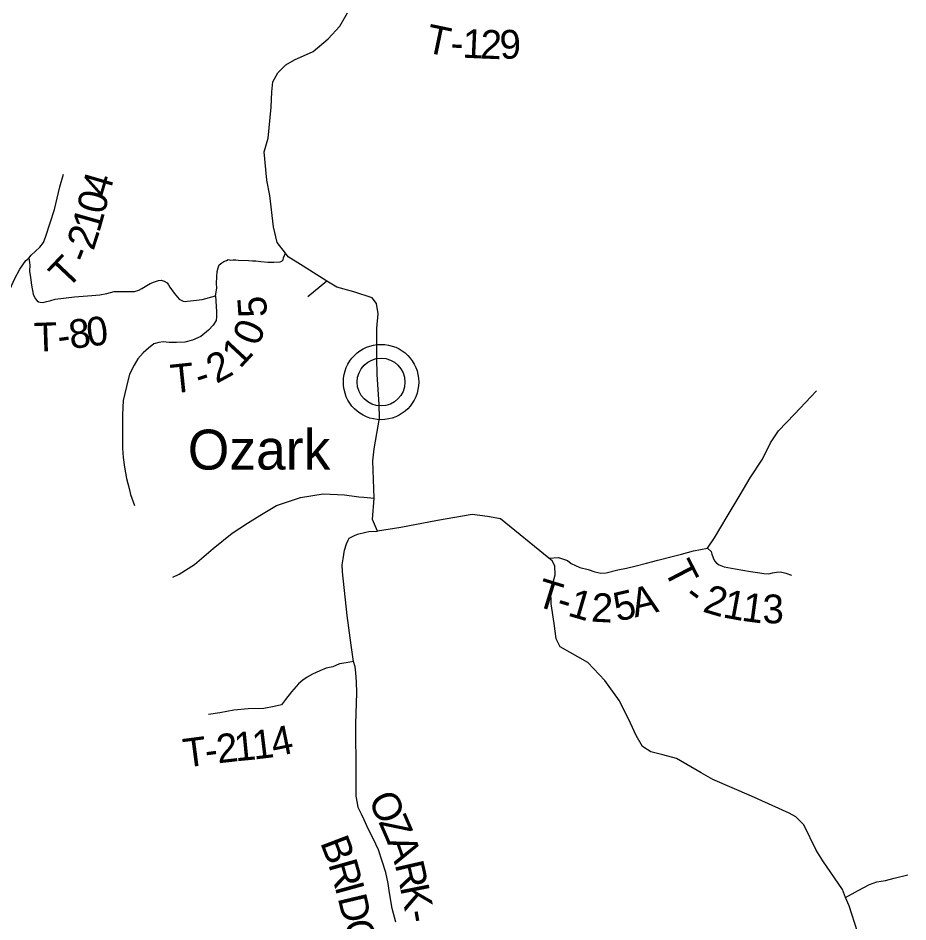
# Model space of a CAD drawing. Extents: x -15 to 405, y -40 to 87.
# Drawn here: x -11.331 to -9.475, y 38.387 to 40.271 of the extents above; entities that cross this region are included whole.
import ezdxf

# ---------------------------------------------------------------- set-up
doc = ezdxf.new("R2010")
doc.units = 0
for name, color, linetype in [('GM_P_State_Location', 7, 'Continuous'), ('GM_X_Major_Lake_Text', 7, 'Continuous'), ('GM_X_Minor_Lake', 7, 'Continuous'), ('GM_X_Minor_River', 7, 'Continuous'), ('GM_X_State_Location', 7, 'Continuous'), ('GM_X_Township_ROW', 7, 'Continuous'), ('GM_X_Township_Subdivision_Text', 7, 'Continuous'), ('GM_X_Township_Text', 7, 'Continuous')]:
    doc.layers.add(name, color=color, linetype=linetype)

msp = doc.modelspace()

# ---------------------------------------------------------------- linework, layer by layer
at = {"layer": 'GM_P_State_Location'}
for points in [[(-11.3089, 39.7708), (-11.3038, 39.7773), (-11.2947, 39.7858), (-11.2856, 39.7939), (-11.2781, 39.8036), (-11.273, 39.8169), (-11.2553, 39.8721), (-11.2442, 39.9199), (-11.2365, 39.9457)], [(-11.3089, 39.7708), (-11.3072, 39.762), (-11.3067, 39.756), (-11.307, 39.7439), (-11.3048, 39.7303), (-11.303, 39.7147), (-11.2996, 39.6955), (-11.2955, 39.6867), (-11.2914, 39.682), (-11.2881, 39.6796), (-11.2853, 39.6792), (-11.2801, 39.6785), (-11.2765, 39.679), (-11.2717, 39.6806), (-11.2681, 39.6811), (-11.2625, 39.6827), (-11.2537, 39.6853), (-11.2137, 39.6906), (-11.1773, 39.6934), (-11.1604, 39.6944), (-11.1456, 39.6974), (-11.1308, 39.7016), (-11.106, 39.7011), (-11.0879, 39.7013), (-11.0791, 39.7039), (-11.0728, 39.7079), (-11.0624, 39.7141), (-11.0557, 39.7182), (-11.0465, 39.7219), (-11.0381, 39.724), (-11.0329, 39.7249), (-11.0265, 39.723), (-11.0204, 39.7198), (-11.0171, 39.715), (-11.0147, 39.7107), (-11.0053, 39.698), (-10.9951, 39.6856), (-10.9868, 39.6811), (-10.9825, 39.6809), (-10.9786, 39.6814), (-10.9718, 39.6819), (-10.9654, 39.6824), (-10.947, 39.685), (-10.9194, 39.6926), (-10.9168, 39.7087), (-10.9173, 39.7179), (-10.9167, 39.7319), (-10.9161, 39.7432), (-10.9141, 39.7508), (-10.9114, 39.7569), (-10.9063, 39.7613), (-10.9019, 39.7638), (-10.8967, 39.7659), (-10.8927, 39.7679), (-10.8875, 39.7668), (-10.8823, 39.7672), (-10.8771, 39.7673), (-10.8722, 39.767), (-10.8506, 39.766), (-10.8422, 39.7653), (-10.8349, 39.765), (-10.8245, 39.764), (-10.81, 39.7625), (-10.7976, 39.7623), (-10.7848, 39.7636), (-10.7808, 39.7645), (-10.7784, 39.7677), (-10.7777, 39.7718), (-10.7736, 39.7811)], [(-10.6869, 39.7232), (-10.7269, 39.6906)], [(-10.9194, 39.6926), (-10.917, 39.6597), (-10.9175, 39.6495), (-10.918, 39.6409), (-10.9243, 39.6312), (-10.9342, 39.6206), (-10.9496, 39.6076), (-10.9672, 39.6002), (-10.9832, 39.596), (-11.0004, 39.5953), (-11.016, 39.5952), (-11.0285, 39.5962), (-11.0377, 39.5953), (-11.0477, 39.592), (-11.0588, 39.583), (-11.0699, 39.5732), (-11.081, 39.5611), (-11.0892, 39.5481), (-11.0986, 39.5288), (-11.1051, 39.503), (-11.112, 39.4744), (-11.1132, 39.4444), (-11.1135, 39.3746), (-11.1117, 39.3553), (-11.1094, 39.3353), (-11.1051, 39.3117), (-11.0992, 39.2905), (-11.0963, 39.2781), (-11.088, 39.2549)], [(-10.6098, 39.2723), (-10.5885, 39.2704)], [(-10.224, 39.1457), (-10.2041, 39.1465), (-10.1856, 39.1403), (-10.1775, 39.134), (-10.1598, 39.1261), (-10.1421, 39.1215), (-10.1284, 39.1172), (-10.116, 39.1145), (-10.1044, 39.1151), (-10.08, 39.121), (-10.0624, 39.1244), (-10.042, 39.1298), (-10.0204, 39.1352), (-9.9972, 39.1415), (-9.9672, 39.149), (-9.9472, 39.1541), (-9.9228, 39.1607), (-9.8932, 39.1663)], [(-9.8932, 39.1663), (-9.8855, 39.1595), (-9.8842, 39.1535), (-9.8814, 39.1459), (-9.8785, 39.14), (-9.8744, 39.1352), (-9.8688, 39.1312), (-9.8583, 39.1273), (-9.8358, 39.1232), (-9.8037, 39.1175), (-9.7844, 39.1149), (-9.7759, 39.1134), (-9.7651, 39.1131), (-9.7575, 39.1152), (-9.7495, 39.1161), (-9.7411, 39.1166), (-9.7298, 39.1139), (-9.7182, 39.11)], [(-10.6313, 38.9301), (-10.6465, 38.9272), (-10.6605, 38.925), (-10.6749, 38.9192), (-10.6885, 38.9163), (-10.7016, 38.9105), (-10.7172, 38.9035), (-10.7279, 38.897), (-10.7375, 38.8913), (-10.746, 38.8831), (-10.7605, 38.867), (-10.7736, 38.8508), (-10.7819, 38.8399), (-10.7971, 38.8361), (-10.8187, 38.8319), (-10.8511, 38.8315), (-10.8812, 38.8284), (-10.9104, 38.8229), (-10.9336, 38.8198)], [(-9.6054, 38.4383), (-9.5788, 38.4523), (-9.5557, 38.465), (-9.5405, 38.4707), (-9.5221, 38.4737), (-9.5041, 38.4784), (-9.4753, 38.4855)]]:
    msp.add_lwpolyline(points, dxfattribs=at)
at = {"layer": 'GM_X_Major_Lake_Text'}
for points in [[(-11.3532, 39.6947), (-11.3509, 39.6997), (-11.3447, 39.713), (-11.3381, 39.7283), (-11.3275, 39.7481), (-11.3149, 39.7659), (-11.3089, 39.7708)], [(-9.8932, 39.1663), (-9.879, 39.1877), (-9.8522, 39.2325), (-9.8254, 39.2773), (-9.8041, 39.3128), (-9.7785, 39.352), (-9.7616, 39.3861), (-9.745, 39.411), (-9.7121, 39.4458), (-9.6776, 39.4819), (-9.6661, 39.4941)], [(-11.0081, 39.1059), (-10.9949, 39.1121), (-10.963, 39.132), (-10.9241, 39.1654), (-10.8847, 39.1975), (-10.8525, 39.2187), (-10.827, 39.2342), (-10.7919, 39.2554), (-10.7424, 39.2716), (-10.6951, 39.2793), (-10.6502, 39.2778), (-10.6205, 39.2733), (-10.6098, 39.2723)]]:
    msp.add_lwpolyline(points, dxfattribs=at)
at = {"layer": 'GM_X_State_Location'}
for points in [[(-10.5812, 39.2019), (-10.5921, 39.2258), (-10.5885, 39.2704), (-10.5914, 39.3486), (-10.5886, 39.3731), (-10.5772, 39.4371), (-10.5781, 39.4656), (-10.582, 39.5281), (-10.5826, 39.5618), (-10.5829, 39.6252), (-10.5798, 39.6549), (-10.5837, 39.6761), (-10.5928, 39.6884), (-10.6307, 39.701), (-10.6661, 39.7104), (-10.6869, 39.7232), (-10.7236, 39.7459), (-10.7419, 39.7576), (-10.7678, 39.7736), (-10.7736, 39.7811), (-10.7908, 39.8033), (-10.7985, 39.836), (-10.8061, 39.9013), (-10.8126, 39.9333), (-10.8176, 39.9929), (-10.8093, 40.0208), (-10.8032, 40.0854), (-10.8021, 40.1175), (-10.7997, 40.1388), (-10.7896, 40.1575), (-10.7726, 40.1742), (-10.7548, 40.1841), (-10.7158, 40.2021), (-10.6846, 40.2279), (-10.6602, 40.2548), (-10.6438, 40.2823)], [(-9.5804, 38.3661), (-9.5982, 38.4204), (-9.6054, 38.4383), (-9.612, 38.4547), (-9.6527, 38.5142), (-9.6667, 38.5364), (-9.6925, 38.5893), (-9.7088, 38.6063), (-9.7233, 38.6137), (-9.8017, 38.6492), (-9.8825, 38.6839), (-9.9064, 38.6976), (-9.9582, 38.7276), (-9.9868, 38.7351), (-10.0117, 38.7419), (-10.0292, 38.7528), (-10.042, 38.7759), (-10.0541, 38.8013), (-10.0769, 38.8483), (-10.1077, 38.8907), (-10.1432, 38.9278), (-10.2003, 38.9609), (-10.209, 38.9776), (-10.2131, 39.0089), (-10.2191, 39.0501), (-10.2203, 39.0782), (-10.2113, 39.1104), (-10.212, 39.1297), (-10.217, 39.14), (-10.224, 39.1457), (-10.3247, 39.2272), (-10.3521, 39.2324), (-10.3842, 39.2366), (-10.4565, 39.2237), (-10.5325, 39.2092), (-10.5812, 39.2019)]]:
    msp.add_lwpolyline(points, dxfattribs=at)
at = {"layer": 'GM_X_Township_Subdivision_Text'}
for radius in [0.0786, 0.0498]:
    msp.add_circle((-10.5741, 39.5126), radius, dxfattribs=at)
at = {"layer": 'GM_X_Township_Text'}
msp.add_lwpolyline([(-10.5436, 38.3868), (-10.5508, 38.4152), (-10.5564, 38.4477), (-10.5595, 38.4669), (-10.5642, 38.4901), (-10.5717, 38.5137), (-10.5796, 38.5376), (-10.5908, 38.5612), (-10.601, 38.5811), (-10.6093, 38.5998), (-10.6147, 38.6118), (-10.6188, 38.6202), (-10.6217, 38.6258), (-10.623, 38.6346), (-10.626, 38.649), (-10.6258, 38.6682), (-10.6262, 38.6943), (-10.6264, 38.7998), (-10.6248, 38.8648), (-10.6255, 38.8873), (-10.627, 38.9065), (-10.6283, 38.919), (-10.6313, 38.9301), (-10.6361, 38.9642), (-10.6446, 39.0259), (-10.6542, 39.1172), (-10.6552, 39.1312), (-10.6533, 39.1437), (-10.65, 39.1622), (-10.6461, 39.1751), (-10.643, 39.1831), (-10.6403, 39.1868), (-10.6375, 39.1888), (-10.6307, 39.1921), (-10.6232, 39.1954), (-10.6056, 39.1993), (-10.5996, 39.2009), (-10.5812, 39.2019)], dxfattribs=at)

# ---------------------------------------------------------------- texts
at = {"layer": 'GM_X_Minor_Lake'}
for s, rotation, p in [('O', 294.2022, (-10.6016, 38.6434)), ('Z', 293.5891, (-10.58, 38.5954)), ('B', 290.8795, (-10.7016, 38.5526)), ('A', 289.0824, (-10.5625, 38.5554)), ('R', 285.8484, (-10.6845, 38.5079)), ('R', 282.9627, (-10.5457, 38.5072)), ('I', 285.4318, (-10.6711, 38.4606)), ('K', 281.3964, (-10.5347, 38.4596)), ('D', 283.34, (-10.6647, 38.4374)), ('-', 279.7819, (-10.5244, 38.4082)), ('G', 280.6991, (-10.6526, 38.3868))]:
    msp.add_text(s, height=0.06, rotation=rotation, dxfattribs=at).set_placement(p)
at = {"layer": 'GM_X_Minor_River'}
for s, rotation, p in [('T', 348.1908, (-10.4842, 40.2008)), ('1', 357.4333, (-10.4052, 40.189)), ('2', 357.6301, (-10.368, 40.1874)), ('9', 2.5635, (-10.3255, 40.1859)), ('-', 357.1351, (-10.4301, 40.1903)), ('4', 73.8037, (-11.1427, 39.8956)), ('0', 76.6098, (-11.151, 39.8604)), ('1', 74.2051, (-11.1618, 39.8222)), ('2', 72.1638, (-11.1738, 39.7848)), ('T', 46.6094, (-11.2286, 39.7045)), ('-', 67.9323, (-11.1847, 39.7574)), ('5', 93.986, (-10.8113, 39.6493)), ('0', 7.2683, (-11.1845, 39.5862)), ('T', 1.9546, (-11.2969, 39.5759)), ('8', 7.531, (-11.2211, 39.5813)), ('0', 66.9628, (-10.8308, 39.5851)), ('-', 7.8027, (-11.2454, 39.578)), ('1', 47.0464, (-10.8683, 39.5391)), ('2', 28.5143, (-10.9174, 39.5085)), ('T', 5.9332, (-11.01, 39.4888)), ('-', 17.7056, (-10.9522, 39.4962)), ('T', 297.3931, (-9.9856, 39.1216)), ('T', 342.919, (-10.2544, 39.0468)), ('A', 13.9187, (-10.0446, 39.0215)), ('2', 343.64, (-9.9055, 39.0344)), ('1', 343.7066, (-10.1871, 39.0262)), ('2', 356.9751, (-10.1367, 39.0133)), ('5', 12.9422, (-10.0817, 39.0129)), ('-', 323.4393, (-9.9458, 39.0593)), ('1', 349.5084, (-9.8635, 39.0224)), ('1', 352.3225, (-9.824, 39.0152)), ('3', 0.0191, (-9.7786, 39.0096)), ('-', 343.0396, (-10.2114, 39.0336)), ('2', 6.5454, (-10.9141, 38.7175)), ('1', 5.5874, (-10.8776, 38.7217)), ('1', 6.9047, (-10.8393, 38.7254)), ('4', 11.6917, (-10.7972, 38.7308)), ('T', 7.5258, (-10.9827, 38.7086)), ('-', 7.2315, (-10.9383, 38.7144))]:
    msp.add_text(s, height=0.06, rotation=rotation, dxfattribs=at).set_placement(p)
at = {"layer": 'GM_X_Township_ROW'}
msp.add_text('Ozark', height=0.08333, rotation=0, dxfattribs=at).set_placement((-10.9771, 39.3301))

doc.saveas('drawing.dxf')
